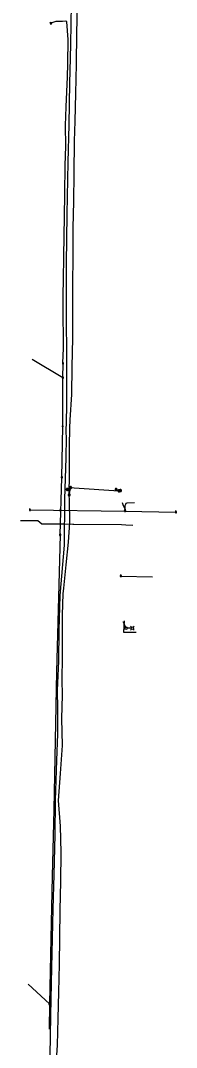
# Model space of a CAD drawing. Extents: x 600849 to 606371, y 330010 to 403088.
# Drawn here: x 604068 to 604570, y 342935 to 346242 of the extents above; entities that cross this region are included whole.
import ezdxf

# ---------------------------------------------------------------- set-up
doc = ezdxf.new("R2010")
doc.units = 0
for name, color, linetype in [('E_FTMS', 7, 'Continuous'), ('E_FTMS_Conduit', 7, 'Continuous'), ('E_LTG', 7, 'Continuous'), ('E_MISCPROP', 7, 'Continuous'), ('E_UTL_AG_Bold', 7, 'Continuous'), ('E_UTL_E_UG', 7, 'Continuous'), ('E_UTL_EPowerPole', 7, 'Continuous'), ('E_UTL_FO_UG_QWEST', 7, 'Continuous'), ('E_UTL_G_UG', 7, 'Continuous'), ('E_UTL_Overhead', 7, 'Continuous')]:
    doc.layers.add(name, color=color, linetype=linetype)

msp = doc.modelspace()

# ---------------------------------------------------------------- linework, layer by layer
at = {"layer": 'E_FTMS'}
for points in [[(604232.6, 344737.8), (604232.5, 344738.5), (604232.4, 344739.1), (604232.1, 344739.6), (604231.7, 344740.1), (604231.2, 344740.5), (604230.7, 344740.8), (604230.1, 344741), (604229.5, 344741.1), (604228.8, 344741.1), (604228.2, 344741), (604227.7, 344740.7), (604227.1, 344740.3), (604226.7, 344739.9), (604226.4, 344739.3), (604226.1, 344738.8), (604226, 344738.1), (604226, 344737.5), (604226.1, 344736.9), (604226.4, 344736.3), (604226.7, 344735.8), (604227.1, 344735.3), (604227.7, 344735), (604228.2, 344734.7), (604228.8, 344734.6), (604229.5, 344734.5), (604230.1, 344734.6), (604230.7, 344734.8), (604231.2, 344735.1), (604231.7, 344735.6), (604232.1, 344736), (604232.4, 344736.6), (604232.5, 344737.2), (604232.6, 344737.8)], [(604231.6, 344740.2), (604227, 344735.5)], [(604227, 344740.1), (604231.6, 344735.5)], [(604388.2, 344727.3), (604388.1, 344728), (604387.9, 344728.6), (604387.6, 344729.1), (604387.3, 344729.6), (604386.8, 344730), (604386.2, 344730.3), (604385.6, 344730.6), (604385, 344730.6), (604384.4, 344730.6), (604383.8, 344730.5), (604383.2, 344730.2), (604382.7, 344729.8), (604382.3, 344729.4), (604381.9, 344728.9), (604381.7, 344728.3), (604381.6, 344727.7), (604381.6, 344727), (604381.7, 344726.4), (604381.9, 344725.8), (604382.3, 344725.3), (604382.7, 344724.8), (604383.2, 344724.5), (604383.8, 344724.2), (604384.4, 344724.1), (604385, 344724), (604385.6, 344724.1), (604386.2, 344724.3), (604386.8, 344724.7), (604387.3, 344725.1), (604387.6, 344725.6), (604387.9, 344726.1), (604388.1, 344726.7), (604388.2, 344727.3)], [(604387.1, 344729.7), (604382.5, 344725)], [(604382.5, 344729.6), (604387.2, 344725)], [(604393.3, 344728.2), (604393.2, 344728.9), (604393, 344729.5), (604392.7, 344730), (604392.3, 344730.5), (604391.9, 344730.9), (604391.3, 344731.3), (604390.7, 344731.5), (604390.1, 344731.5), (604389.5, 344731.5), (604388.9, 344731.4), (604388.3, 344731.1), (604387.8, 344730.7), (604387.4, 344730.3), (604387, 344729.8), (604386.8, 344729.2), (604386.7, 344728.6), (604386.7, 344727.9), (604386.8, 344727.3), (604387, 344726.7), (604387.4, 344726.2), (604387.8, 344725.8), (604388.3, 344725.4), (604388.9, 344725.1), (604389.5, 344725), (604390.1, 344725), (604390.7, 344725), (604391.3, 344725.2), (604391.9, 344725.6), (604392.3, 344726), (604392.7, 344726.5), (604393, 344727), (604393.2, 344727.6), (604393.3, 344728.2)], [(604392.2, 344730.6), (604387.6, 344725.9)], [(604387.6, 344730.5), (604392.3, 344725.9)], [(604228, 344714.3), (604228, 344714.9), (604227.8, 344715.5), (604227.5, 344716.1), (604227.1, 344716.6), (604226.6, 344717), (604226.1, 344717.3), (604225.5, 344717.5), (604224.9, 344717.6), (604224.3, 344717.6), (604223.7, 344717.4), (604223.1, 344717.1), (604222.6, 344716.8), (604222.1, 344716.3), (604221.8, 344715.8), (604221.6, 344715.2), (604221.4, 344714.6), (604221.4, 344714), (604221.6, 344713.4), (604221.8, 344712.8), (604222.1, 344712.2), (604222.6, 344711.8), (604223.1, 344711.4), (604223.7, 344711.2), (604224.3, 344711), (604224.9, 344711), (604225.5, 344711.1), (604226.1, 344711.3), (604226.6, 344711.6), (604227.1, 344712), (604227.5, 344712.5), (604227.8, 344713.1), (604228, 344713.7), (604228, 344714.3)], [(604227, 344716.6), (604222.4, 344712)], [(604222.4, 344716.6), (604227, 344711.9)]]:
    msp.add_lwpolyline(points, dxfattribs=at)
at = {"layer": 'E_FTMS_Conduit'}
for p, q in [((604224.7, 344714.3), (604229.3, 344737.8)), ((604241, 344737.2), (604384.9, 344727.3))]:
    msp.add_line(p, q, dxfattribs=at)
for points in [[(604196.2, 343647.8), (604190.1, 343730.6), (604196.6, 343817.4), (604203, 343906.9), (604200.8, 343994.2), (604202.4, 344069.3), (604201.9, 344118.7), (604202.8, 344192.2), (604202.5, 344266.5), (604202.8, 344328.6), (604205, 344395.3), (604206.8, 344413.9), (604215, 344489.1), (604222, 344561.6), (604227.1, 344625.8), (604225.7, 344696.8), (604224.7, 344714.3), (604225.5, 344782.2), (604225.2, 344872.1), (604226.9, 344928.9), (604227.9, 344955.6), (604232.6, 345037.7), (604234.4, 345126.2), (604235.8, 345218.9), (604236.2, 345305.1), (604236.6, 345390), (604236.8, 345484.3), (604236.8, 345573.8), (604239.1, 345659.2), (604240.8, 345749.2), (604241.8, 345853), (604243.5, 345917.7), (604246.4, 346006.2), (604247.7, 346101.5), (604249.3, 346201.2), (604251.4, 346288.6)], [(604218.3, 344732), (604219.5, 344732.7), (604228.3, 344737.2), (604229.3, 344737.8), (604230.4, 344738), (604241, 344737.2)], [(604390, 344728.2), (604386.1, 344727.3), (604384.9, 344727.3), (604383.6, 344727.7), (604375.6, 344730.4), (604375.6, 344731.8)], [(604181.6, 342862.8), (604187, 342942.7), (604188.8, 343028.3), (604190.6, 343113.6), (604192.9, 343203.4), (604194.2, 343288.5), (604195.2, 343376.8), (604197.3, 343469.2), (604199, 343563.4), (604196.2, 343647.8)]]:
    msp.add_lwpolyline(points, dxfattribs=at)
at = {"layer": 'E_LTG'}
for points in [[(604424.4, 344285.1), (604411.3, 344285.1)], [(604425.6, 344287.9), (604422.4, 344291.1)], [(604425.6, 344282.3), (604422.4, 344279.1)], [(604431.1, 344287.9), (604434.4, 344291.1)], [(604431.1, 344282.3), (604434.4, 344279.1)]]:
    msp.add_lwpolyline(points, dxfattribs=at)
for centre, radius in [((604407.3, 344285.1), 3.96), ((604407.3, 344285.1), 0.303), ((604428.4, 344285.1), 3.96)]:
    msp.add_circle(centre, radius, dxfattribs=at)
at = {"layer": 'E_MISCPROP'}
for points in [[(604221.6, 344732), (604221.5, 344732.6), (604221.3, 344733.2), (604221, 344733.8), (604220.7, 344734.3), (604220.2, 344734.7), (604219.6, 344735), (604219, 344735.2), (604218.4, 344735.3), (604217.8, 344735.2), (604217.2, 344735.1), (604216.6, 344734.8), (604216.1, 344734.5), (604215.7, 344734), (604215.3, 344733.5), (604215.1, 344732.9), (604215, 344732.3), (604215, 344731.7), (604215.1, 344731), (604215.3, 344730.5), (604215.7, 344729.9), (604216.1, 344729.5), (604216.6, 344729.1), (604217.2, 344728.9), (604217.8, 344728.7), (604218.4, 344728.7), (604219, 344728.8), (604219.6, 344729), (604220.2, 344729.3), (604220.7, 344729.7), (604221, 344730.2), (604221.3, 344730.8), (604221.5, 344731.4), (604221.6, 344732)], [(604220.7, 344732), (604220.7, 344732.4), (604220.6, 344732.9), (604220.4, 344733.3), (604220.1, 344733.7), (604219.7, 344734), (604219.3, 344734.2), (604218.9, 344734.4), (604218.4, 344734.4), (604217.9, 344734.4), (604217.5, 344734.3), (604217, 344734.1), (604216.7, 344733.8), (604216.3, 344733.5), (604216.1, 344733.1), (604215.9, 344732.7), (604215.8, 344732.2), (604215.8, 344731.7), (604215.9, 344731.3), (604216.1, 344730.8), (604216.3, 344730.4), (604216.7, 344730.1), (604217, 344729.8), (604217.5, 344729.6), (604217.9, 344729.5), (604218.4, 344729.5), (604218.9, 344729.6), (604219.3, 344729.7), (604219.7, 344730), (604220.1, 344730.3), (604220.4, 344730.6), (604220.6, 344731.1), (604220.7, 344731.5), (604220.7, 344732)], [(604219.9, 344732), (604219.9, 344732.3), (604219.8, 344732.6), (604219.7, 344732.9), (604219.5, 344733.1), (604219.2, 344733.3), (604219, 344733.5), (604218.7, 344733.6), (604218.3, 344733.6), (604218, 344733.6), (604217.7, 344733.5), (604217.4, 344733.4), (604217.2, 344733.2), (604217, 344733), (604216.8, 344732.7), (604216.7, 344732.4), (604216.6, 344732.1), (604216.6, 344731.8), (604216.7, 344731.5), (604216.8, 344731.2), (604217, 344731), (604217.2, 344730.7), (604217.4, 344730.5), (604217.7, 344730.4), (604218, 344730.3), (604218.3, 344730.3), (604218.7, 344730.4), (604219, 344730.5), (604219.2, 344730.6), (604219.5, 344730.8), (604219.7, 344731.1), (604219.8, 344731.4), (604219.9, 344731.7), (604219.9, 344732)], [(604219.1, 344732), (604219.1, 344732.1), (604219, 344732.3), (604219, 344732.4), (604218.9, 344732.5), (604218.7, 344732.6), (604218.6, 344732.7), (604218.5, 344732.8), (604218.3, 344732.8), (604218.2, 344732.8), (604218, 344732.8), (604217.9, 344732.7), (604217.7, 344732.6), (604217.6, 344732.5), (604217.5, 344732.4), (604217.5, 344732.2), (604217.4, 344732.1), (604217.4, 344731.9), (604217.5, 344731.7), (604217.5, 344731.6), (604217.6, 344731.5), (604217.7, 344731.4), (604217.9, 344731.3), (604218, 344731.2), (604218.2, 344731.2), (604218.3, 344731.2), (604218.5, 344731.2), (604218.6, 344731.2), (604218.7, 344731.3), (604218.9, 344731.4), (604219, 344731.5), (604219, 344731.7), (604219.1, 344731.8), (604219.1, 344732)], [(604378.9, 344731.8), (604378.8, 344732.5), (604378.7, 344733.1), (604378.4, 344733.6), (604378, 344734.1), (604377.5, 344734.5), (604377, 344734.8), (604376.4, 344735), (604375.7, 344735.1), (604375.1, 344735.1), (604374.5, 344735), (604373.9, 344734.7), (604373.4, 344734.3), (604373, 344733.9), (604372.7, 344733.3), (604372.4, 344732.8), (604372.3, 344732.1), (604372.3, 344731.5), (604372.4, 344730.9), (604372.7, 344730.3), (604373, 344729.8), (604373.4, 344729.3), (604373.9, 344729), (604374.5, 344728.7), (604375.1, 344728.6), (604375.7, 344728.5), (604376.4, 344728.6), (604377, 344728.8), (604377.5, 344729.1), (604378, 344729.6), (604378.4, 344730), (604378.7, 344730.6), (604378.8, 344731.2), (604378.9, 344731.8)], [(604378.1, 344731.8), (604378, 344732.3), (604377.9, 344732.8), (604377.7, 344733.2), (604377.4, 344733.5), (604377, 344733.8), (604376.6, 344734.1), (604376.2, 344734.2), (604375.7, 344734.3), (604375.2, 344734.3), (604374.8, 344734.2), (604374.3, 344734), (604374, 344733.7), (604373.6, 344733.4), (604373.4, 344733), (604373.2, 344732.5), (604373.1, 344732.1), (604373.1, 344731.6), (604373.2, 344731.1), (604373.4, 344730.7), (604373.6, 344730.3), (604374, 344730), (604374.3, 344729.7), (604374.8, 344729.5), (604375.2, 344729.4), (604375.7, 344729.4), (604376.2, 344729.4), (604376.6, 344729.6), (604377, 344729.8), (604377.4, 344730.1), (604377.7, 344730.5), (604377.9, 344730.9), (604378, 344731.4), (604378.1, 344731.8)], [(604377.2, 344731.8), (604377.2, 344732.1), (604377.1, 344732.4), (604377, 344732.7), (604376.8, 344733), (604376.5, 344733.2), (604376.3, 344733.3), (604376, 344733.4), (604375.7, 344733.5), (604375.4, 344733.5), (604375, 344733.4), (604374.8, 344733.3), (604374.5, 344733.1), (604374.3, 344732.9), (604374.1, 344732.6), (604374, 344732.3), (604373.9, 344732), (604373.9, 344731.7), (604374, 344731.4), (604374.1, 344731.1), (604374.3, 344730.8), (604374.5, 344730.6), (604374.8, 344730.4), (604375, 344730.3), (604375.4, 344730.2), (604375.7, 344730.2), (604376, 344730.2), (604376.3, 344730.3), (604376.5, 344730.5), (604376.8, 344730.7), (604377, 344730.9), (604377.1, 344731.2), (604377.2, 344731.5), (604377.2, 344731.8)], [(604376.4, 344731.8), (604376.4, 344732), (604376.4, 344732.1), (604376.3, 344732.3), (604376.2, 344732.4), (604376.1, 344732.5), (604375.9, 344732.6), (604375.8, 344732.6), (604375.6, 344732.7), (604375.5, 344732.6), (604375.3, 344732.6), (604375.2, 344732.5), (604375, 344732.5), (604374.9, 344732.3), (604374.9, 344732.2), (604374.8, 344732.1), (604374.8, 344731.9), (604374.8, 344731.8), (604374.8, 344731.6), (604374.9, 344731.5), (604374.9, 344731.3), (604375, 344731.2), (604375.2, 344731.1), (604375.3, 344731.1), (604375.5, 344731), (604375.6, 344731), (604375.8, 344731), (604375.9, 344731.1), (604376.1, 344731.2), (604376.2, 344731.3), (604376.3, 344731.4), (604376.4, 344731.5), (604376.4, 344731.7), (604376.4, 344731.8)]]:
    msp.add_lwpolyline(points, dxfattribs=at)
at = {"layer": 'E_UTL_AG_Bold'}
for points in [[(604164, 346234.4), (604162.3, 346236.2)], [(604164, 346231.3), (604162.3, 346229.6)], [(604167.1, 346234.4), (604164, 346234.4)], [(604164, 346234.4), (604164, 346231.3)], [(604164, 346231.3), (604167.1, 346231.3)], [(604167.1, 346234.4), (604168.9, 346236.2)], [(604167.1, 346231.3), (604167.1, 346234.4)], [(604167.1, 346231.3), (604168.9, 346229.6)]]:
    msp.add_lwpolyline(points, dxfattribs=at)
at = {"layer": 'E_UTL_E_UG'}
for points in [[(604204.8, 345137.2), (604204.2, 345138), (604206, 345187.1), (604206.4, 345224.8), (604205.5, 345285.7), (604205.6, 345358.7), (604206.2, 345406.8), (604207, 345482), (604207.8, 345546.8), (604209, 345610.9), (604210.3, 345682.3), (604211.9, 345775), (604213.4, 345837), (604212.9, 345903.1), (604214.7, 345963.2), (604219.1, 346060.6), (604219.8, 346102), (604221.2, 346180), (604217, 346237.7), (604213.2, 346239), (604202.7, 346238.7), (604181, 346238), (604165.6, 346232.9)], [(604395.4, 344689.5), (604398.3, 344679.7), (604403.4, 344670.2), (604406.1, 344663.5), (604405.5, 344672.1), (604405.5, 344679.8), (604407.2, 344684.8), (604408.6, 344687.5), (604411.6, 344689.1), (604435.2, 344689.3)], [(604404.2, 344662.3), (604403.1, 344663.5)], [(604404.2, 344662.3), (604405.6, 344663.5)], [(604397.5, 344306.3), (604403.4, 344293.9), (604407.5, 344285.8)]]:
    msp.add_lwpolyline(points, dxfattribs=at)
at = {"layer": 'E_UTL_EPowerPole'}
for points in [[(604206.6, 345139.1), (604202.9, 345139.1)], [(604202.9, 345139.1), (604202.9, 345135.4)], [(604202.9, 345135.4), (604206.6, 345135.4)], [(604205, 345137.2), (604205, 345137.3), (604205, 345137.3), (604205, 345137.4), (604204.9, 345137.4), (604204.9, 345137.4), (604204.9, 345137.5), (604204.8, 345137.5), (604204.8, 345137.5), (604204.7, 345137.5), (604204.7, 345137.5), (604204.7, 345137.4), (604204.6, 345137.4), (604204.6, 345137.4), (604204.6, 345137.4), (604204.5, 345137.3), (604204.5, 345137.3), (604204.5, 345137.2), (604204.5, 345137.2), (604204.6, 345137.1), (604204.6, 345137.1), (604204.6, 345137.1), (604204.7, 345137), (604204.7, 345137), (604204.7, 345137), (604204.8, 345137), (604204.8, 345137), (604204.9, 345137), (604204.9, 345137), (604204.9, 345137.1), (604205, 345137.1), (604205, 345137.2), (604205, 345137.2), (604205, 345137.2)], [(604204.7, 345139.1), (604204.7, 345142)], [(604206.6, 345135.4), (604206.6, 345139.1)], [(604205.9, 345093.4), (604202.2, 345093.4)], [(604202.2, 345093.4), (604202.2, 345089.7)], [(604202.2, 345089.7), (604205.9, 345089.7)], [(604204.4, 345091.6), (604204.3, 345091.6), (604204.3, 345091.7), (604204.3, 345091.7), (604204.3, 345091.7), (604204.3, 345091.8), (604204.2, 345091.8), (604204.2, 345091.8), (604204.1, 345091.8), (604204.1, 345091.8), (604204, 345091.8), (604204, 345091.8), (604204, 345091.8), (604203.9, 345091.7), (604203.9, 345091.7), (604203.9, 345091.7), (604203.9, 345091.6), (604203.9, 345091.6), (604203.9, 345091.5), (604203.9, 345091.5), (604203.9, 345091.4), (604204, 345091.4), (604204, 345091.4), (604204, 345091.4), (604204.1, 345091.3), (604204.1, 345091.3), (604204.2, 345091.4), (604204.2, 345091.4), (604204.3, 345091.4), (604204.3, 345091.4), (604204.3, 345091.5), (604204.3, 345091.5), (604204.3, 345091.5), (604204.4, 345091.6)], [(604204.1, 345093.4), (604204.1, 345096.3)], [(604205.9, 345089.7), (604205.9, 345093.4)], [(604205.4, 344936.8), (604201.7, 344936.8)], [(604201.7, 344936.8), (604201.7, 344933.1)], [(604201.7, 344933.1), (604205.4, 344933.1)], [(604203.8, 344935), (604203.8, 344935), (604203.8, 344935.1), (604203.8, 344935.1), (604203.8, 344935.2), (604203.7, 344935.2), (604203.7, 344935.2), (604203.7, 344935.2), (604203.6, 344935.2), (604203.6, 344935.2), (604203.5, 344935.2), (604203.5, 344935.2), (604203.4, 344935.2), (604203.4, 344935.1), (604203.4, 344935.1), (604203.4, 344935.1), (604203.4, 344935), (604203.4, 344935), (604203.4, 344934.9), (604203.4, 344934.9), (604203.4, 344934.8), (604203.4, 344934.8), (604203.5, 344934.8), (604203.5, 344934.8), (604203.6, 344934.8), (604203.6, 344934.8), (604203.7, 344934.8), (604203.7, 344934.8), (604203.7, 344934.8), (604203.8, 344934.8), (604203.8, 344934.9), (604203.8, 344934.9), (604203.8, 344934.9), (604203.8, 344935)], [(604203.6, 344936.8), (604203.6, 344939.7)], [(604205.4, 344933.1), (604205.4, 344936.8)], [(604202.6, 344772.4), (604198.9, 344772.4)], [(604198.9, 344772.4), (604198.9, 344768.8)], [(604198.9, 344768.8), (604202.6, 344768.8)], [(604201, 344770.6), (604201, 344770.6), (604201, 344770.7), (604201, 344770.7), (604201, 344770.8), (604200.9, 344770.8), (604200.9, 344770.8), (604200.8, 344770.8), (604200.8, 344770.8), (604200.8, 344770.8), (604200.7, 344770.8), (604200.7, 344770.8), (604200.6, 344770.8), (604200.6, 344770.7), (604200.6, 344770.7), (604200.6, 344770.7), (604200.6, 344770.6), (604200.6, 344770.6), (604200.6, 344770.5), (604200.6, 344770.5), (604200.6, 344770.5), (604200.6, 344770.4), (604200.7, 344770.4), (604200.7, 344770.4), (604200.8, 344770.4), (604200.8, 344770.4), (604200.8, 344770.4), (604200.9, 344770.4), (604200.9, 344770.4), (604201, 344770.4), (604201, 344770.5), (604201, 344770.5), (604201, 344770.6), (604201, 344770.6)], [(604200.8, 344772.4), (604200.8, 344775.4)], [(604202.6, 344768.8), (604202.6, 344772.4)], [(604099.8, 344667.5), (604096.1, 344667.5)], [(604096.1, 344667.5), (604096.1, 344663.8)], [(604096.1, 344663.8), (604099.8, 344663.8)], [(604098.2, 344665.7), (604098.2, 344665.7), (604098.2, 344665.8), (604098.2, 344665.8), (604098.2, 344665.8), (604098.1, 344665.9), (604098.1, 344665.9), (604098.1, 344665.9), (604098, 344665.9), (604098, 344665.9), (604097.9, 344665.9), (604097.9, 344665.9), (604097.9, 344665.8), (604097.8, 344665.8), (604097.8, 344665.8), (604097.8, 344665.7), (604097.8, 344665.7), (604097.8, 344665.6), (604097.8, 344665.6), (604097.8, 344665.6), (604097.8, 344665.5), (604097.9, 344665.5), (604097.9, 344665.5), (604097.9, 344665.4), (604098, 344665.4), (604098, 344665.4), (604098.1, 344665.4), (604098.1, 344665.4), (604098.1, 344665.5), (604098.2, 344665.5), (604098.2, 344665.5), (604098.2, 344665.6), (604098.2, 344665.6), (604098.2, 344665.7)], [(604098, 344667.5), (604098, 344670.4)], [(604099.8, 344663.8), (604099.8, 344667.5)], [(604198.4, 344666.5), (604194.7, 344666.5)], [(604194.7, 344666.5), (604194.7, 344662.8)], [(604194.7, 344662.8), (604198.4, 344662.8)], [(604196.8, 344664.7), (604196.8, 344664.7), (604196.8, 344664.8), (604196.8, 344664.8), (604196.8, 344664.8), (604196.7, 344664.9), (604196.7, 344664.9), (604196.6, 344664.9), (604196.6, 344664.9), (604196.6, 344664.9), (604196.5, 344664.9), (604196.5, 344664.9), (604196.4, 344664.8), (604196.4, 344664.8), (604196.4, 344664.8), (604196.4, 344664.7), (604196.4, 344664.7), (604196.4, 344664.6), (604196.4, 344664.6), (604196.4, 344664.6), (604196.4, 344664.5), (604196.4, 344664.5), (604196.5, 344664.5), (604196.5, 344664.4), (604196.6, 344664.4), (604196.6, 344664.4), (604196.6, 344664.4), (604196.7, 344664.4), (604196.7, 344664.5), (604196.8, 344664.5), (604196.8, 344664.5), (604196.8, 344664.6), (604196.8, 344664.6), (604196.8, 344664.7)], [(604196.6, 344666.5), (604196.6, 344669.4)], [(604198.4, 344662.8), (604198.4, 344666.5)], [(604406, 344664.1), (604402.4, 344664.1)], [(604402.4, 344664.1), (604402.4, 344660.4)], [(604402.4, 344660.4), (604406, 344660.4)], [(604404.5, 344662.3), (604404.5, 344662.3), (604404.5, 344662.4), (604404.4, 344662.4), (604404.4, 344662.4), (604404.4, 344662.5), (604404.3, 344662.5), (604404.3, 344662.5), (604404.2, 344662.5), (604404.2, 344662.5), (604404.2, 344662.5), (604404.1, 344662.5), (604404.1, 344662.5), (604404, 344662.4), (604404, 344662.4), (604404, 344662.3), (604404, 344662.3), (604404, 344662.3), (604404, 344662.2), (604404, 344662.2), (604404, 344662.1), (604404.1, 344662.1), (604404.1, 344662.1), (604404.2, 344662.1), (604404.2, 344662), (604404.2, 344662), (604404.3, 344662), (604404.3, 344662.1), (604404.4, 344662.1), (604404.4, 344662.1), (604404.4, 344662.1), (604404.5, 344662.2), (604404.5, 344662.2), (604404.5, 344662.3)], [(604404.2, 344664.1), (604404.2, 344667)], [(604406, 344660.4), (604406, 344664.1)], [(604570.5, 344660.6), (604566.8, 344660.6)], [(604566.8, 344660.6), (604566.8, 344656.9)], [(604566.8, 344656.9), (604570.5, 344656.9)], [(604568.9, 344658.8), (604568.9, 344658.8), (604568.9, 344658.9), (604568.9, 344658.9), (604568.8, 344658.9), (604568.8, 344659), (604568.8, 344659), (604568.7, 344659), (604568.7, 344659), (604568.6, 344659), (604568.6, 344659), (604568.5, 344659), (604568.5, 344658.9), (604568.5, 344658.9), (604568.5, 344658.9), (604568.4, 344658.8), (604568.4, 344658.8), (604568.4, 344658.7), (604568.4, 344658.7), (604568.5, 344658.7), (604568.5, 344658.6), (604568.5, 344658.6), (604568.5, 344658.6), (604568.6, 344658.5), (604568.6, 344658.5), (604568.7, 344658.5), (604568.7, 344658.5), (604568.8, 344658.5), (604568.8, 344658.6), (604568.8, 344658.6), (604568.9, 344658.6), (604568.9, 344658.7), (604568.9, 344658.7), (604568.9, 344658.8)], [(604568.6, 344660.6), (604568.6, 344663.5)], [(604570.5, 344656.9), (604570.5, 344660.6)], [(604195.3, 344587.7), (604195.3, 344590.6)], [(604197.2, 344587.7), (604193.5, 344587.7)], [(604193.5, 344587.7), (604193.5, 344584)], [(604193.5, 344584), (604197.2, 344584)], [(604195.6, 344585.9), (604195.6, 344585.9), (604195.6, 344585.9), (604195.6, 344586), (604195.5, 344586), (604195.5, 344586.1), (604195.5, 344586.1), (604195.4, 344586.1), (604195.4, 344586.1), (604195.3, 344586.1), (604195.3, 344586.1), (604195.2, 344586.1), (604195.2, 344586), (604195.2, 344586), (604195.2, 344586), (604195.1, 344585.9), (604195.1, 344585.9), (604195.1, 344585.8), (604195.1, 344585.8), (604195.2, 344585.7), (604195.2, 344585.7), (604195.2, 344585.7), (604195.2, 344585.7), (604195.3, 344585.6), (604195.3, 344585.6), (604195.4, 344585.6), (604195.4, 344585.6), (604195.5, 344585.6), (604195.5, 344585.7), (604195.5, 344585.7), (604195.6, 344585.7), (604195.6, 344585.8), (604195.6, 344585.8), (604195.6, 344585.9)], [(604197.2, 344584), (604197.2, 344587.7)], [(604391.1, 344454.7), (604391.1, 344457.6)], [(604393, 344454.7), (604389.3, 344454.7)], [(604389.3, 344454.7), (604389.3, 344451)], [(604389.3, 344451), (604393, 344451)], [(604391.4, 344452.9), (604391.4, 344452.9), (604391.4, 344453), (604391.4, 344453), (604391.3, 344453), (604391.3, 344453.1), (604391.3, 344453.1), (604391.2, 344453.1), (604391.2, 344453.1), (604391.1, 344453.1), (604391.1, 344453.1), (604391, 344453.1), (604391, 344453), (604391, 344453), (604390.9, 344453), (604390.9, 344452.9), (604390.9, 344452.9), (604390.9, 344452.8), (604390.9, 344452.8), (604390.9, 344452.8), (604391, 344452.7), (604391, 344452.7), (604391, 344452.7), (604391.1, 344452.6), (604391.1, 344452.6), (604391.2, 344452.6), (604391.2, 344452.6), (604391.3, 344452.6), (604391.3, 344452.7), (604391.3, 344452.7), (604391.4, 344452.7), (604391.4, 344452.8), (604391.4, 344452.8), (604391.4, 344452.9)], [(604393, 344451), (604393, 344454.7)], [(604162.8, 343077.1), (604159.1, 343077.1)], [(604159.1, 343077.1), (604159.1, 343073.4)], [(604159.1, 343073.4), (604162.8, 343073.4)], [(604161.2, 343075.2), (604161.2, 343075.3), (604161.2, 343075.3), (604161.2, 343075.4), (604161.2, 343075.4), (604161.1, 343075.4), (604161.1, 343075.5), (604161.1, 343075.5), (604161, 343075.5), (604161, 343075.5), (604160.9, 343075.5), (604160.9, 343075.4), (604160.9, 343075.4), (604160.8, 343075.4), (604160.8, 343075.3), (604160.8, 343075.3), (604160.8, 343075.3), (604160.8, 343075.2), (604160.8, 343075.2), (604160.8, 343075.1), (604160.8, 343075.1), (604160.9, 343075.1), (604160.9, 343075), (604160.9, 343075), (604161, 343075), (604161, 343075), (604161.1, 343075), (604161.1, 343075), (604161.1, 343075), (604161.2, 343075.1), (604161.2, 343075.1), (604161.2, 343075.1), (604161.2, 343075.2), (604161.2, 343075.2)], [(604161, 343077.1), (604161, 343080)], [(604162.8, 343073.4), (604162.8, 343077.1)]]:
    msp.add_lwpolyline(points, dxfattribs=at)
at = {"layer": 'E_UTL_FO_UG_QWEST'}
msp.add_lwpolyline([(604162.9, 342907.9), (604165.4, 343038.3), (604168.1, 343192.1), (604172.9, 343380.1), (604175.8, 343492.6), (604179.4, 343619.4), (604180.4, 343730.3), (604185.1, 343859.2), (604188.1, 343945.2), (604187.6, 344025.3), (604186.6, 344084.4), (604191.2, 344178.7), (604191.7, 344278.3), (604195, 344390.6), (604209.3, 344552.7), (604210.8, 344700), (604215.1, 344833.5), (604215.3, 344899.7), (604215.1, 344915.4), (604216.4, 344995.8), (604217.4, 345131.6), (604215.8, 345314.1), (604216.1, 345458.5), (604217.7, 345618.5), (604221.3, 345785.9), (604224.4, 345905.5), (604226.7, 346041.2), (604227.3, 346078.1), (604230.3, 346166), (604232.1, 346294.1)], dxfattribs=at)
at = {"layer": 'E_UTL_G_UG'}
for points in [[(604067.5, 344632.1), (604123.6, 344632.1), (604136.2, 344621.1), (604209.7, 344621.1)], [(604209.7, 344621.1), (604235.9, 344620.1), (604239.5, 344619.9), (604393.2, 344619.3), (604407.4, 344617.6), (604430, 344617.1)], [(604401.3, 344308.7), (604399.7, 344271.9), (604440.6, 344272.5)]]:
    msp.add_lwpolyline(points, dxfattribs=at)
at = {"layer": 'E_UTL_Overhead'}
for p, q in [((604204.1, 345091.6), (604105.1, 345150.5)), ((604195.4, 344585.9), (604183.9, 344145)), ((604391.2, 344452.9), (604493, 344450.7)), ((604183.9, 344145), (604179.8, 343924.5)), ((604179.8, 343924.5), (604175, 343700.7)), ((604175, 343700.7), (604169.7, 343487)), ((604169.7, 343487), (604165.7, 343285.6)), ((604165.7, 343285.6), (604161.1, 343075.4))]:
    msp.add_line(p, q, dxfattribs=at)
for points in [[(604195.4, 344585.9), (604200.8, 344770.6), (604203.6, 344935), (604204.1, 345091.6), (604204.8, 345137.2)], [(604098, 344665.7), (604404.2, 344662.3), (604568.7, 344658.8)], [(604092.4, 343138.5), (604161, 343075.2), (604160, 342994.3)]]:
    msp.add_lwpolyline(points, dxfattribs=at)

doc.saveas('drawing.dxf')
